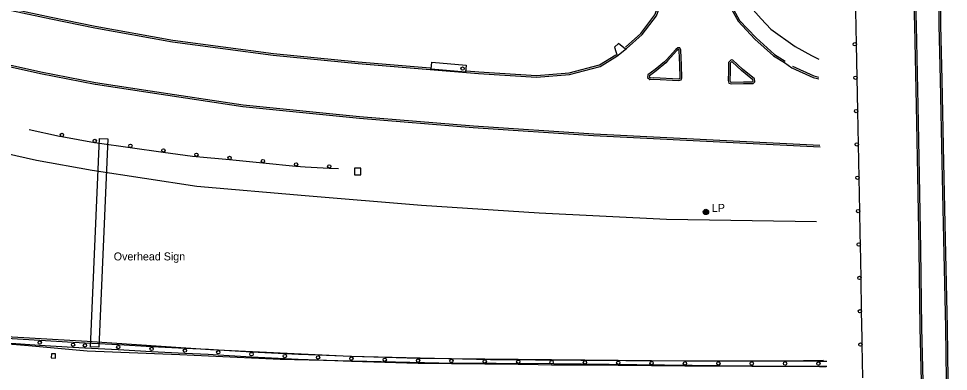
# Model space of a CAD drawing. Extents: x 2402803 to 2427059, y 6985292 to 6997652.
# Drawn here: x 2407548 to 2408106, y 6991329 to 6991540 of the extents above; entities that cross this region are included whole.
import ezdxf

# ---------------------------------------------------------------- set-up
doc = ezdxf.new("R2010")
doc.units = 0
for name, color, linetype in [('p_dtm sidewalk', 7, 'Continuous'), ('p_road - paved curb', 7, 'Continuous'), ('p_road bridge end', 7, 'Continuous'), ('p_road conc barrier', 7, 'Continuous'), ('p_road guard rails', 7, 'Continuous'), ('p_structure general', 7, 'Continuous'), ('p_utility manhole', 7, 'Continuous')]:
    doc.layers.add(name, color=color, linetype=linetype)

msp = doc.modelspace()

# ---------------------------------------------------------------- linework, layer by layer
at = {"layer": 'p_dtm sidewalk'}
for points in [[(2407972.91, 6991558.76), (2407983.38, 6991558.96), (2407985.28, 6991549), (2407993.22, 6991540.05), (2407999.1, 6991533.99), (2408013.7, 6991523.6), (2408023.41, 6991518.13), (2408027.97, 6991516.02)], [(2407912.09, 6991521.97), (2407907.73, 6991525.37), (2407905.41, 6991523.18), (2407907.06, 6991518.04)]]:
    msp.add_lwpolyline(points, dxfattribs=at)
at = {"layer": 'p_road - paved curb'}
for points in [[(2407912.56, 6991522.33), (2407921.94, 6991530.65), (2407930.48, 6991542), (2407936.03, 6991556.87), (2407936.95, 6991563.37), (2407937.5, 6991569.22), (2407936.92, 6991608.97), (2407935.76, 6991644.77), (2407935.04, 6991703.52), (2407934.22, 6991746.8), (2407932.53, 6991808.01), (2407931.43, 6991859.24), (2407930.6, 6991912.23), (2407930.26, 6991936.99)], [(2407963.15, 6991936.72), (2407963.43, 6991900.73), (2407964.51, 6991855.41), (2407965.58, 6991802.03), (2407966.53, 6991756.04), (2407967.65, 6991700.4), (2407968.52, 6991652.19), (2407969.82, 6991595.29), (2407970.98, 6991568.36), (2407971.99, 6991557.89), (2407974.56, 6991547.62), (2407979.5, 6991538.62), (2407989.52, 6991528), (2408000.66, 6991517.94), (2408007.2, 6991513.89)], [(2407964.15, 6991936.73), (2407964.43, 6991900.75), (2407965.51, 6991855.43), (2407966.58, 6991802.05), (2407967.53, 6991756.06), (2407968.65, 6991700.42), (2407969.52, 6991652.21), (2407970.82, 6991595.32), (2407971.98, 6991568.43), (2407972.98, 6991558.06), (2407975.5, 6991547.99), (2407980.32, 6991539.21), (2407990.22, 6991528.72), (2408001.26, 6991518.74), (2408007.73, 6991514.74)], [(2408076.97, 6991931.69), (2408077.31, 6991881.92), (2408078.57, 6991853.44), (2408079.2, 6991820.73), (2408079.98, 6991776.09), (2408080.86, 6991731.71), (2408081.38, 6991703.71), (2408082.03, 6991669.78), (2408082.74, 6991633.12), (2408083.53, 6991597.61), (2408084.43, 6991561.48), (2408085.2, 6991536.16), (2408086.16, 6991488.08), (2408086.92, 6991446.51), (2408087.82, 6991402.08), (2408088.4, 6991355.15), (2408089.66, 6991306.56)], [(2408077.97, 6991931.7), (2408078.31, 6991881.95), (2408079.57, 6991853.47), (2408080.2, 6991820.75), (2408080.98, 6991776.11), (2408081.86, 6991731.73), (2408082.38, 6991703.73), (2408083.03, 6991669.8), (2408083.74, 6991633.14), (2408084.53, 6991597.63), (2408085.43, 6991561.51), (2408086.2, 6991536.19), (2408087.16, 6991488.1), (2408087.92, 6991446.53), (2408088.82, 6991402.1), (2408089.4, 6991355.17), (2408090.66, 6991306.58)], [(2408104.54, 6991308.19), (2408103.91, 6991355.06), (2408102.75, 6991408.18), (2408101.89, 6991454.06), (2408100.73, 6991503.58), (2408100.04, 6991536.22), (2408099.74, 6991567.06), (2408098.95, 6991606.92), (2408098.45, 6991650.48), (2408097.51, 6991692.79), (2408096.03, 6991749.85), (2408095.03, 6991799.43), (2408093.82, 6991856.29), (2408092.84, 6991903.01), (2408092.64, 6991931.37)], [(2408105.54, 6991308.2), (2408104.91, 6991355.08), (2408103.75, 6991408.2), (2408102.89, 6991454.08), (2408101.73, 6991503.6), (2408101.04, 6991536.24), (2408100.74, 6991567.07), (2408099.95, 6991606.94), (2408099.45, 6991650.5), (2408098.51, 6991692.81), (2408097.03, 6991749.87), (2408096.03, 6991799.45), (2408094.82, 6991856.31), (2408093.84, 6991903.02), (2408093.64, 6991931.38)], [(2407171.32, 6991781.68), (2407191.39, 6991764.73), (2407211.31, 6991746.13), (2407236.87, 6991723.3), (2407266.37, 6991696.14), (2407287.7, 6991677.43), (2407312.8, 6991658.14), (2407338.63, 6991638.74), (2407363.63, 6991622.99), (2407403.55, 6991600.18), (2407432.83, 6991585.42), (2407454.07, 6991575.61), (2407478.36, 6991565.75), (2407509.71, 6991554.76), (2407544.04, 6991545.06), (2407567.6, 6991540.21), (2407593.95, 6991534.8)], [(2406945, 6991764.97), (2406947.57, 6991770.72), (2406965.07, 6991763.04), (2406990.3, 6991750.17), (2407020.03, 6991734.83), (2407042.49, 6991721.57), (2407061.41, 6991710.32), (2407086.7, 6991693.19), (2407108, 6991677.76), (2407129.19, 6991661.29), (2407156.86, 6991639.34), (2407184.22, 6991617.69), (2407205.8, 6991602.16), (2407231.26, 6991585), (2407262.14, 6991567.18), (2407295.86, 6991548.12), (2407331.36, 6991529.78), (2407363.47, 6991515.48), (2407405.8, 6991497.96), (2407442.37, 6991484.99), (2407482.95, 6991473.65), (2407519.84, 6991464.28), (2407559.05, 6991455.36), (2407592.31, 6991449.51)], [(2407594.2, 6991500.77), (2407561.27, 6991507.15), (2407531.52, 6991513.71), (2407507.58, 6991520.93), (2407482.96, 6991528.99), (2407453.29, 6991540.41), (2407422.21, 6991554.37), (2407387.11, 6991572.24), (2407355.22, 6991589.54), (2407324.34, 6991609.29), (2407297.23, 6991628.14), (2407271.61, 6991649.26), (2407243, 6991672.31), (2407213.92, 6991699.49), (2407184.78, 6991726.04), (2407160.23, 6991747.12)], [(2407594.39, 6991501.75), (2407561.47, 6991508.13), (2407531.77, 6991514.68), (2407507.88, 6991521.88), (2407483.3, 6991529.93), (2407453.67, 6991541.33), (2407422.64, 6991555.27), (2407387.58, 6991573.13), (2407355.73, 6991590.4), (2407324.9, 6991610.12), (2407297.83, 6991628.94), (2407272.24, 6991650.04), (2407243.66, 6991673.07), (2407214.6, 6991700.22), (2407185.44, 6991726.79), (2407160.87, 6991747.89)], [(2407451.88, 6991577.72), (2407454.47, 6991576.53), (2407478.71, 6991566.69), (2407510.01, 6991555.71), (2407544.28, 6991546.03), (2407567.8, 6991541.19), (2407594.15, 6991535.78)], [(2407911.9, 6991523.08), (2407921.2, 6991531.33), (2407929.59, 6991542.49), (2407934.88, 6991556.64)], [(2407593.95, 6991534.8), (2407640.48, 6991526.41), (2407700.79, 6991518.37), (2407751.67, 6991513.27), (2407794.9, 6991509.83), (2407823.97, 6991507.41), (2407858.62, 6991505.11), (2407878.44, 6991506.67), (2407896.9, 6991511.57), (2407906.72, 6991517.78)], [(2407594.13, 6991535.78), (2407640.63, 6991527.4), (2407700.91, 6991519.36), (2407751.76, 6991514.27), (2407794.98, 6991510.83), (2407795.45, 6991510.79)], [(2407906.72, 6991517.78), (2407912.56, 6991522.33)], [(2407945.51, 6991512.43), (2407945.24, 6991521.27), (2407944.66, 6991522.64), (2407943.35, 6991522.71), (2407942.18, 6991521.79), (2407936.51, 6991515.58), (2407935.45, 6991514.42)], [(2407944.51, 6991512.4), (2407944.25, 6991521.05), (2407943.98, 6991521.67), (2407943.67, 6991521.69), (2407942.86, 6991521.05), (2407937.25, 6991514.91), (2407936.19, 6991513.75)], [(2406354.89, 6991517.96), (2406421.49, 6991507.4), (2406501.63, 6991492.96), (2406568.05, 6991482.63), (2406649.67, 6991468.38), (2406721.27, 6991456.64), (2406789.87, 6991444.64), (2406870.57, 6991430.88), (2406945.37, 6991418.29), (2407020.91, 6991405.99), (2407093.19, 6991394.71), (2407157.59, 6991385.28), (2407211.03, 6991378.45), (2407270.04, 6991371.27), (2407355.73, 6991361.7), (2407422.57, 6991354.67), (2407495.59, 6991349.14), (2407554.25, 6991344.41), (2407589.36, 6991341.11)], [(2406356.2, 6991521.03), (2406435.63, 6991507.13), (2406528.3, 6991491.93), (2406614.71, 6991477.07), (2406708.94, 6991461.05), (2406795.55, 6991446.04), (2406879.87, 6991431.94), (2406965.36, 6991417.91), (2407031.19, 6991407.16), (2407112.52, 6991394.46), (2407182.66, 6991384.54), (2407255.5, 6991375.8), (2407321.14, 6991368.73), (2407410.68, 6991359.44), (2407480.65, 6991353.42), (2407544.35, 6991349.54), (2407589.26, 6991347)], [(2407816.6, 6991509.03), (2407824.04, 6991508.41), (2407858.61, 6991506.11), (2407878.27, 6991507.66), (2407896.5, 6991512.5), (2407906.19, 6991518.63)], [(2407935.45, 6991514.42), (2407929.85, 6991509.67), (2407925.33, 6991506.59), (2407925.23, 6991504.95), (2407926.61, 6991503.78), (2407929.05, 6991503.93), (2407944.02, 6991503.2), (2407945.31, 6991503.64), (2407945.81, 6991504.85), (2407945.51, 6991512.43)], [(2407936.1, 6991513.66), (2407930.46, 6991508.87), (2407926.3, 6991506.04), (2407926.26, 6991505.39), (2407926.95, 6991504.8), (2407929.04, 6991504.93), (2407943.88, 6991504.21), (2407944.56, 6991504.44), (2407944.8, 6991505.03), (2407944.51, 6991512.39)], [(2407982.74, 6991501.32), (2407988.58, 6991501.35), (2407989.52, 6991502.45), (2407989.26, 6991504.09), (2407982.17, 6991509.9), (2407976.37, 6991515.41), (2407975.32, 6991515.48), (2407973.83, 6991513.97), (2407973.66, 6991508.66)], [(2407982.73, 6991502.32), (2407988.12, 6991502.35), (2407988.46, 6991502.75), (2407988.33, 6991503.56), (2407981.51, 6991509.15), (2407975.94, 6991514.44), (2407975.71, 6991514.45), (2407974.82, 6991513.55), (2407974.66, 6991508.63)], [(2408007.2, 6991513.89), (2408011.78, 6991510.76)], [(2408011.78, 6991510.76), (2408024.58, 6991504.93), (2408027.81, 6991504.16)], [(2408012.19, 6991511.67), (2408024.91, 6991505.88), (2408027.77, 6991505.2)], [(2407973.66, 6991508.66), (2407973.62, 6991503.12), (2407973.84, 6991501.64), (2407975.26, 6991501.22), (2407982.74, 6991501.32)], [(2407974.66, 6991508.65), (2407974.62, 6991503.19), (2407974.74, 6991502.42), (2407975.4, 6991502.22), (2407982.73, 6991502.32)], [(2408028.61, 6991463.16), (2407980.53, 6991465.68), (2407892.9, 6991469.96), (2407820.72, 6991474.86), (2407752.55, 6991480.44), (2407682.63, 6991487.32), (2407627, 6991495.69), (2407594.24, 6991500.76)], [(2408028.53, 6991464.17), (2407980.58, 6991466.68), (2407892.96, 6991470.96), (2407820.79, 6991475.86), (2407752.64, 6991481.44), (2407682.75, 6991488.31), (2407627.15, 6991496.68), (2407594.39, 6991501.75)], [(2407592.31, 6991449.51), (2407654.98, 6991439.93), (2407719.93, 6991434.19), (2407789.68, 6991428.39), (2407860.3, 6991423.87), (2407936.66, 6991420.16), (2408026.42, 6991418.72)], [(2407589.26, 6991347), (2407663.31, 6991342), (2407746.9, 6991337.99), (2407831.1, 6991335.93), (2407912.18, 6991335.46), (2408006.51, 6991335.25), (2408030.77, 6991335.68)], [(2407589.36, 6991341.11), (2407644.79, 6991339), (2407704.93, 6991336.23), (2407800.02, 6991334.02), (2407869, 6991333.55), (2407968.62, 6991332.35), (2408028.29, 6991331.81), (2408032.35, 6991331.84)]]:
    msp.add_lwpolyline(points, dxfattribs=at)
at = {"layer": 'p_road bridge end'}
for points in [[(2407816.17, 6991508.16), (2407795.53, 6991509.88), (2407795.88, 6991514.12), (2407816.52, 6991512.4)], [(2407749.47, 6991446.64), (2407753.35, 6991446.55), (2407753.44, 6991450.56), (2407749.56, 6991450.65)], [(2407570.43, 6991339.38), (2407567.89, 6991339.47), (2407567.81, 6991336.96), (2407570.35, 6991336.87)]]:
    msp.add_lwpolyline(points, close=True, dxfattribs=at)
at = {"layer": 'p_road conc barrier'}
for p, q in [((2407541.03, 6991348.87), (2407560.99, 6991347.62)), ((2407540.84, 6991345.88), (2407560.8, 6991344.62)), ((2407560.8, 6991344.62), (2407580.76, 6991343.36)), ((2407560.99, 6991347.62), (2407580.95, 6991346.36)), ((2407580.76, 6991343.36), (2407587.89, 6991342.91)), ((2407580.95, 6991346.36), (2407588.08, 6991345.91)), ((2407587.91, 6991342.91), (2407607.88, 6991341.89)), ((2407588.06, 6991345.91), (2407608.03, 6991344.89)), ((2407608.03, 6991344.89), (2407628, 6991343.87)), ((2407628, 6991343.87), (2407647.97, 6991342.85)), ((2407607.88, 6991341.89), (2407627.85, 6991340.87)), ((2407627.85, 6991340.87), (2407647.81, 6991339.85)), ((2407667.78, 6991338.8), (2407687.75, 6991337.68)), ((2407667.95, 6991341.8), (2407687.92, 6991340.68)), ((2407687.75, 6991337.68), (2407707.72, 6991336.57)), ((2407687.92, 6991340.68), (2407707.89, 6991339.56)), ((2407727.8, 6991338.71), (2407747.78, 6991338.04)), ((2407747.78, 6991338.04), (2407767.76, 6991337.37)), ((2407727.7, 6991335.72), (2407747.68, 6991335.05)), ((2407747.68, 6991335.05), (2407767.66, 6991334.38)), ((2407787.65, 6991333.85), (2407807.65, 6991333.6)), ((2407787.69, 6991336.85), (2407807.69, 6991336.6)), ((2407807.65, 6991333.6), (2407827.65, 6991333.36)), ((2407807.69, 6991336.6), (2407827.69, 6991336.36)), ((2407827.65, 6991333.36), (2407847.65, 6991333.11)), ((2407827.69, 6991336.36), (2407847.68, 6991336.11)), ((2407867.65, 6991332.89), (2407887.64, 6991332.71)), ((2407867.67, 6991335.89), (2407887.67, 6991335.71)), ((2407887.64, 6991332.71), (2407907.64, 6991332.53)), ((2407887.67, 6991335.71), (2407907.67, 6991335.53)), ((2407907.64, 6991332.53), (2407927.64, 6991332.36)), ((2407907.67, 6991335.53), (2407927.67, 6991335.36)), ((2407927.64, 6991332.36), (2407947.64, 6991332.18)), ((2407927.67, 6991335.36), (2407947.67, 6991335.18)), ((2407967.64, 6991335.1), (2407987.64, 6991335.09)), ((2407967.64, 6991332.1), (2407987.64, 6991332.09)), ((2407987.64, 6991335.09), (2408007.64, 6991335.09)), ((2407987.64, 6991332.09), (2408007.64, 6991332.09)), ((2408007.64, 6991335.09), (2408027.64, 6991335.08)), ((2408007.64, 6991332.09), (2408027.64, 6991332.08)), ((2408027.64, 6991335.08), (2408032.77, 6991335.08)), ((2408027.64, 6991332.08), (2408032.77, 6991332.08))]:
    msp.add_line(p, q, dxfattribs=at)
for points in [[(2407647.81, 6991339.85), (2407661.89, 6991339.13), (2407667.78, 6991338.8)], [(2407647.97, 6991342.85), (2407662.05, 6991342.13), (2407667.95, 6991341.8)], [(2407707.89, 6991339.56), (2407716, 6991339.11), (2407727.8, 6991338.71)], [(2407767.76, 6991337.37), (2407781.04, 6991336.93), (2407787.69, 6991336.85)], [(2407707.72, 6991336.57), (2407715.87, 6991336.11), (2407727.7, 6991335.72)], [(2407767.66, 6991334.38), (2407780.97, 6991333.93), (2407787.65, 6991333.85)], [(2407847.65, 6991333.11), (2407859.72, 6991332.96), (2407867.65, 6991332.89)], [(2407847.68, 6991336.11), (2407859.76, 6991335.96), (2407867.67, 6991335.89)], [(2407947.64, 6991332.18), (2407956.45, 6991332.1), (2407967.64, 6991332.1)], [(2407947.67, 6991335.18), (2407956.47, 6991335.1), (2407967.64, 6991335.1)]]:
    msp.add_lwpolyline(points, dxfattribs=at)
for centre in [(2407560.9, 6991346.12), (2407580.86, 6991344.86), (2407587.99, 6991344.41), (2407607.95, 6991343.39), (2407627.92, 6991342.37), (2407647.89, 6991341.35), (2407667.87, 6991340.3), (2407687.83, 6991339.18), (2407707.8, 6991338.07), (2407727.75, 6991337.21), (2407747.73, 6991336.54), (2407767.71, 6991335.88), (2407787.67, 6991335.35), (2407807.67, 6991335.1), (2407827.67, 6991334.86), (2407847.67, 6991334.61), (2407867.66, 6991334.39), (2407887.66, 6991334.21), (2407907.66, 6991334.03), (2407927.65, 6991333.86), (2407947.65, 6991333.68), (2407967.64, 6991333.6), (2407987.64, 6991333.59), (2408007.64, 6991333.59), (2408027.64, 6991333.58)]:
    msp.add_circle(centre, 1, dxfattribs=at)
at = {"layer": 'p_road guard rails'}
for p, q in [((2408050.45, 6991524.86), (2408049.98, 6991544.86)), ((2408051.25, 6991484.88), (2408050.85, 6991504.87)), ((2408051.65, 6991464.89), (2408051.25, 6991484.88)), ((2407574.05, 6991469.54), (2407593.73, 6991466.01)), ((2407593.73, 6991466.01), (2407595.28, 6991465.73)), ((2407595.28, 6991465.73), (2407615.09, 6991463.01)), ((2407615.09, 6991463.01), (2407634.9, 6991460.3)), ((2408052.06, 6991444.9), (2408051.65, 6991464.89)), ((2407654.73, 6991457.67), (2407674.63, 6991455.76)), ((2407674.63, 6991455.76), (2407694.54, 6991453.84)), ((2407694.54, 6991453.84), (2407714.45, 6991451.93)), ((2407734.37, 6991450.72), (2407739.93, 6991450.46)), ((2408052.46, 6991424.91), (2408052.06, 6991444.9)), ((2408053.17, 6991384.92), (2408052.84, 6991404.92)), ((2408053.5, 6991364.92), (2408053.17, 6991384.92)), ((2408054.22, 6991324.93), (2408053.84, 6991344.92))]:
    msp.add_line(p, q, dxfattribs=at)
for points in [[(2408050.85, 6991504.87), (2408050.45, 6991524.75), (2408050.45, 6991524.86)], [(2407554.51, 6991473.81), (2407572.65, 6991469.79), (2407574.05, 6991469.54)], [(2407634.9, 6991460.3), (2407652.55, 6991457.88), (2407654.73, 6991457.67)], [(2407714.45, 6991451.93), (2407720.04, 6991451.39), (2407734.37, 6991450.72)], [(2408052.84, 6991404.92), (2408052.73, 6991411.37), (2408052.46, 6991424.91)], [(2408053.84, 6991344.92), (2408053.77, 6991348.65), (2408053.5, 6991364.92)]]:
    msp.add_lwpolyline(points, dxfattribs=at)
for centre in [(2408049.45, 6991524.84), (2408049.85, 6991504.85), (2408050.25, 6991484.86), (2407574.22, 6991470.52), (2407593.91, 6991466.99), (2408050.65, 6991464.87), (2407615.23, 6991464.01), (2407635.04, 6991461.29), (2407654.82, 6991458.67), (2407674.73, 6991456.75), (2407694.64, 6991454.84), (2407714.54, 6991452.92), (2407734.42, 6991451.72), (2408051.06, 6991444.88), (2408051.46, 6991424.89), (2408051.84, 6991404.9), (2408052.17, 6991384.9), (2408052.5, 6991364.9), (2408052.84, 6991344.9)]:
    msp.add_circle(centre, 1, dxfattribs=at)
at = {"layer": 'p_structure general'}
msp.add_lwpolyline([(2407601.63, 6991468.21), (2407596.3, 6991343.29), (2407591.34, 6991343.5), (2407596.67, 6991468.42)], close=True, dxfattribs=at)
msp.add_circle((2407814.34, 6991510.26), 1, dxfattribs=at)
at = {"layer": 'p_utility manhole'}
for radius in [1.6, 1.3, 1, 0.539, 0.192]:
    msp.add_circle((2407960.18, 6991424.42), radius, dxfattribs=at)

# ---------------------------------------------------------------- texts
at = {"layer": 'p_structure general'}
msp.add_text('Overhead Sign', height=4.8, dxfattribs=at).set_placement((2407605.25, 6991395.35))
at = {"layer": 'p_utility manhole'}
msp.add_text('  LP', height=4.8, dxfattribs=at).set_placement((2407960.18, 6991424.42))

doc.saveas('drawing.dxf')
